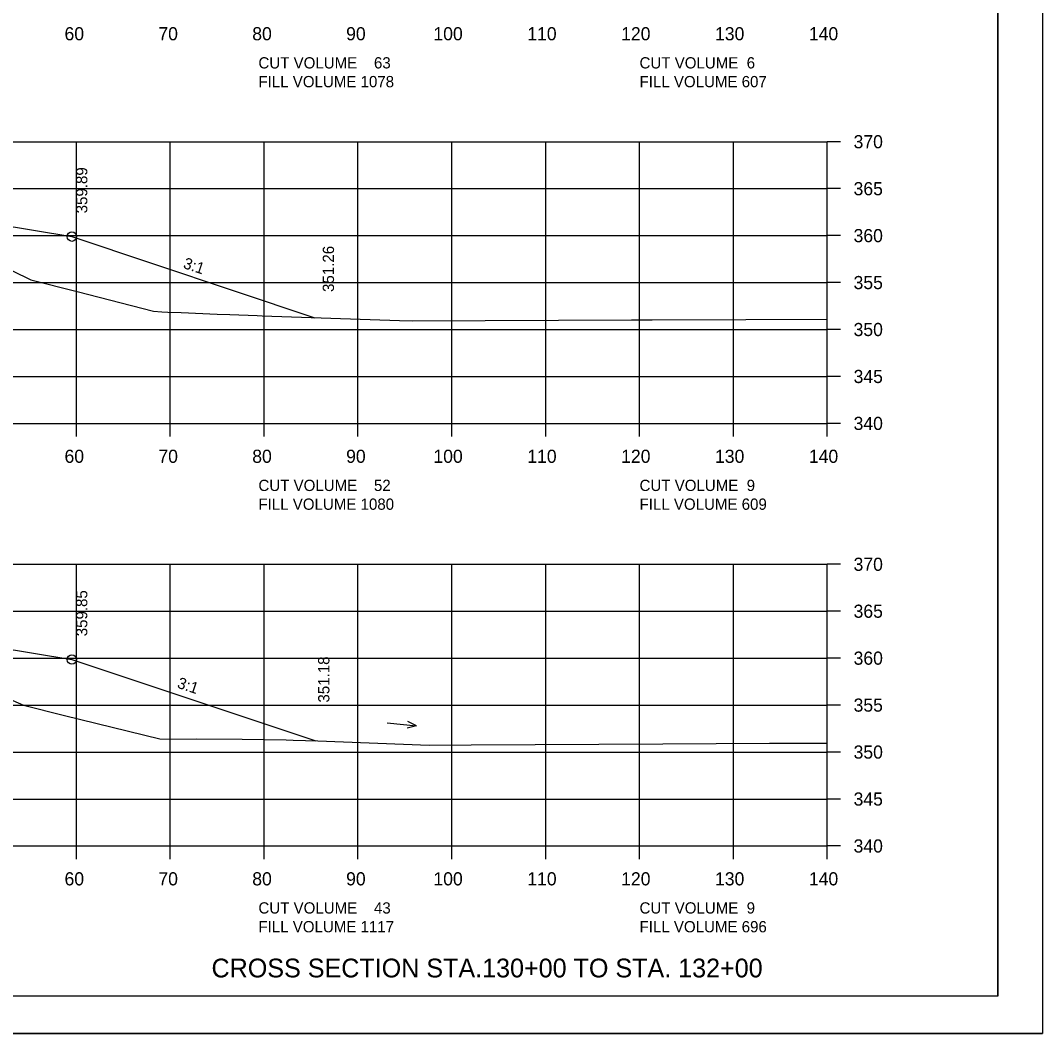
# Model space of a CAD drawing. Extents: x 1374859 to 1376773, y 382242 to 389804.
# Drawn here: x 1376188.6 to 1376297.5, y 385015.1 to 385123 of the extents above; entities that cross this region are included whole.
import ezdxf

# ---------------------------------------------------------------- set-up
doc = ezdxf.new("R2010")
doc.units = 0
for name, color, linetype in [('R_Axis', 7, 'Continuous'), ('R_Axis Annot', 7, 'Continuous'), ('R_Border', 7, 'Continuous'), ('R_Draft', 7, 'Continuous'), ('R_Exist Surface', 7, 'Continuous'), ('R_Fin Surface', 7, 'Continuous'), ('R_Grid', 7, 'Continuous'), ('R_No Plot', 7, 'Continuous'), ('R_Water Annot', 7, 'Continuous'), ('R_Xsect Elev', 7, 'Continuous'), ('R_Xsect Slope', 7, 'Continuous')]:
    doc.layers.add(name, color=color, linetype=linetype)

msp = doc.modelspace()

# ---------------------------------------------------------------- linework, layer by layer
at = {"layer": 'R_Axis'}
for p, q in [((1376274.57, 385080.11), (1376274.57, 385110.11)), ((1376275.97, 385110.11), (1376274.57, 385110.11)), ((1376275.97, 385105.11), (1376274.57, 385105.11)), ((1376275.97, 385100.11), (1376274.57, 385100.11)), ((1376275.97, 385095.11), (1376274.57, 385095.11)), ((1376275.97, 385090.11), (1376274.57, 385090.11)), ((1376275.97, 385085.11), (1376274.57, 385085.11)), ((1375994.57, 385080.11), (1376274.57, 385080.11)), ((1376194.57, 385078.71), (1376194.57, 385080.11)), ((1376204.57, 385078.71), (1376204.57, 385080.11)), ((1376214.57, 385078.71), (1376214.57, 385080.11)), ((1376224.57, 385078.71), (1376224.57, 385080.11)), ((1376234.57, 385078.71), (1376234.57, 385080.11)), ((1376244.57, 385078.71), (1376244.57, 385080.11)), ((1376254.57, 385078.71), (1376254.57, 385080.11)), ((1376264.57, 385078.71), (1376264.57, 385080.11)), ((1376274.57, 385078.71), (1376274.57, 385080.11)), ((1376275.97, 385080.11), (1376274.57, 385080.11)), ((1376274.57, 385035.11), (1376274.57, 385065.11)), ((1376275.97, 385065.11), (1376274.57, 385065.11)), ((1376275.97, 385060.11), (1376274.57, 385060.11)), ((1376275.97, 385055.11), (1376274.57, 385055.11)), ((1376275.97, 385050.11), (1376274.57, 385050.11)), ((1376275.97, 385045.11), (1376274.57, 385045.11)), ((1376275.97, 385040.11), (1376274.57, 385040.11)), ((1375994.57, 385035.11), (1376274.57, 385035.11)), ((1376194.57, 385033.71), (1376194.57, 385035.11)), ((1376204.57, 385033.71), (1376204.57, 385035.11)), ((1376214.57, 385033.71), (1376214.57, 385035.11)), ((1376224.57, 385033.71), (1376224.57, 385035.11)), ((1376234.57, 385033.71), (1376234.57, 385035.11)), ((1376244.57, 385033.71), (1376244.57, 385035.11)), ((1376254.57, 385033.71), (1376254.57, 385035.11)), ((1376264.57, 385033.71), (1376264.57, 385035.11)), ((1376274.57, 385033.71), (1376274.57, 385035.11)), ((1376275.97, 385035.11), (1376274.57, 385035.11))]:
    msp.add_line(p, q, dxfattribs=at)
at = {"layer": 'R_Border'}
for q in [(1376292.75, 385224.57), (1375976.57, 385019.11)]:
    msp.add_line((1376292.75, 385019.11), q, dxfattribs=at)
at = {"layer": 'R_Exist Surface'}
for points in [[(1376181.86, 385099.24), (1376189.73, 385095.39), (1376194.64, 385094.15), (1376202.79, 385092.05), (1376203.68, 385092.01), (1376204.32, 385091.97), (1376205.72, 385091.91), (1376209.58, 385091.75), (1376210.91, 385091.7), (1376213.85, 385091.59), (1376214.38, 385091.56), (1376228.99, 385091.07), (1376230.36, 385091.03), (1376253.7, 385091.14), (1376255.93, 385091.15), (1376265.9, 385091.18), (1376274.57, 385091.22)], [(1376184.35, 385052.1), (1376188.94, 385050.11), (1376193.3, 385048.99), (1376203.46, 385046.51), (1376204.56, 385046.49), (1376207.42, 385046.53), (1376212.23, 385046.5), (1376216.93, 385046.41), (1376217.66, 385046.39), (1376220.3, 385046.29), (1376232.16, 385045.84), (1376236.64, 385045.89), (1376257.06, 385045.97), (1376268.41, 385046.05), (1376274.57, 385046.05)]]:
    msp.add_lwpolyline(points, dxfattribs=at)
at = {"layer": 'R_Fin Surface'}
for points in [[(1376055.03, 385090.87), (1376060.02, 385089.21), (1376075.09, 385094.23), (1376083.13, 385095.57), (1376097.09, 385097.9), (1376105.09, 385098.51), (1376134.59, 385100.78), (1376164.09, 385103.06), (1376172.09, 385103.67), (1376185.9, 385101.37), (1376194.09, 385100), (1376219.98, 385091.37)], [(1376056.34, 385045.49), (1376060.17, 385044.21), (1376075.09, 385049.19), (1376083.13, 385050.53), (1376097.09, 385052.85), (1376105.09, 385053.47), (1376134.59, 385055.74), (1376164.09, 385058.01), (1376172.09, 385058.63), (1376185.9, 385056.33), (1376194.09, 385054.96), (1376220.09, 385046.29)]]:
    msp.add_lwpolyline(points, dxfattribs=at)
at = {"layer": 'R_Grid'}
for p, q in [((1375994.57, 385110.11), (1376274.57, 385110.11)), ((1376194.57, 385080.11), (1376194.57, 385110.11)), ((1376204.57, 385080.11), (1376204.57, 385110.11)), ((1376214.57, 385080.11), (1376214.57, 385110.11)), ((1376224.57, 385080.11), (1376224.57, 385110.11)), ((1376234.57, 385080.11), (1376234.57, 385110.11)), ((1376244.57, 385080.11), (1376244.57, 385110.11)), ((1376254.57, 385080.11), (1376254.57, 385110.11)), ((1376264.57, 385080.11), (1376264.57, 385110.11)), ((1376274.57, 385080.11), (1376274.57, 385110.11)), ((1375994.57, 385105.11), (1376274.57, 385105.11)), ((1375994.57, 385100.11), (1376274.57, 385100.11)), ((1375994.57, 385095.11), (1376274.57, 385095.11)), ((1375994.57, 385090.11), (1376274.57, 385090.11)), ((1375994.57, 385085.11), (1376274.57, 385085.11)), ((1375994.57, 385080.11), (1376274.57, 385080.11)), ((1375994.57, 385065.11), (1376274.57, 385065.11)), ((1376194.57, 385035.11), (1376194.57, 385065.11)), ((1376204.57, 385035.11), (1376204.57, 385065.11)), ((1376214.57, 385035.11), (1376214.57, 385065.11)), ((1376224.57, 385035.11), (1376224.57, 385065.11)), ((1376234.57, 385035.11), (1376234.57, 385065.11)), ((1376244.57, 385035.11), (1376244.57, 385065.11)), ((1376254.57, 385035.11), (1376254.57, 385065.11)), ((1376264.57, 385035.11), (1376264.57, 385065.11)), ((1376274.57, 385035.11), (1376274.57, 385065.11)), ((1375994.57, 385060.11), (1376274.57, 385060.11)), ((1375994.57, 385055.11), (1376274.57, 385055.11)), ((1375994.57, 385050.11), (1376274.57, 385050.11)), ((1375994.57, 385045.11), (1376274.57, 385045.11)), ((1375994.57, 385040.11), (1376274.57, 385040.11)), ((1375994.57, 385035.11), (1376274.57, 385035.11))]:
    msp.add_line(p, q, dxfattribs=at)
at = {"layer": 'R_No Plot'}
msp.add_line((1375964.17, 385015.14), (1376297.5, 385015.14), dxfattribs=at)
for points in [[(1375964.16, 385228.47), (1376297.5, 385228.47), (1376297.5, 385015.13), (1375964.16, 385015.13)], [(1376210.49, 385224.57), (1376210.49, 385214.69), (1376246.22, 385214.69), (1376246.22, 385211.77), (1376269.42, 385211.77), (1376269.42, 385187.44), (1376292.75, 385187.44), (1376292.75, 385019.11), (1375976.57, 385019.11), (1375976.57, 385224.57)]]:
    msp.add_lwpolyline(points, close=True, dxfattribs=at)
for centre in [(1376194.09, 385100), (1376194.09, 385054.96)]:
    msp.add_circle(centre, 0.5, dxfattribs=at)
at = {"layer": 'R_Water Annot'}
for p, q in [((1376227.68, 385048.22), (1376230.81, 385047.91)), ((1376230.81, 385047.91), (1376229.82, 385047.66)), ((1376230.81, 385047.91), (1376229.88, 385048.35))]:
    msp.add_line(p, q, dxfattribs=at)

# ---------------------------------------------------------------- texts
at = {"layer": 'R_Axis Annot'}
for s, height, p in [('60', 1.4, (1376193.31, 385120.91)), ('70', 1.4, (1376203.31, 385120.91)), ('80', 1.4, (1376213.31, 385120.91)), ('90', 1.4, (1376223.31, 385120.91)), ('100', 1.4, (1376232.61, 385120.91)), ('110', 1.4, (1376242.61, 385120.91)), ('120', 1.4, (1376252.61, 385120.91)), ('130', 1.4, (1376262.61, 385120.91)), ('140', 1.4, (1376272.61, 385120.91)), ('CUT VOLUME    63', 1.2, (1376213.97, 385117.91)), ('CUT VOLUME  6', 1.2, (1376254.57, 385117.91)), ('FILL VOLUME 1078', 1.2, (1376213.97, 385115.91)), ('FILL VOLUME 607', 1.2, (1376254.57, 385115.91)), ('370', 1.4, (1376277.37, 385109.41)), ('365', 1.4, (1376277.37, 385104.41)), ('360', 1.4, (1376277.37, 385099.41)), ('355', 1.4, (1376277.37, 385094.41)), ('350', 1.4, (1376277.37, 385089.41)), ('345', 1.4, (1376277.37, 385084.41)), ('340', 1.4, (1376277.37, 385079.41)), ('60', 1.4, (1376193.31, 385075.91)), ('70', 1.4, (1376203.31, 385075.91)), ('80', 1.4, (1376213.31, 385075.91)), ('90', 1.4, (1376223.31, 385075.91)), ('100', 1.4, (1376232.61, 385075.91)), ('110', 1.4, (1376242.61, 385075.91)), ('120', 1.4, (1376252.61, 385075.91)), ('130', 1.4, (1376262.61, 385075.91)), ('140', 1.4, (1376272.61, 385075.91)), ('CUT VOLUME    52', 1.2, (1376213.97, 385072.91)), ('CUT VOLUME  9', 1.2, (1376254.57, 385072.91)), ('FILL VOLUME 1080', 1.2, (1376213.97, 385070.91)), ('FILL VOLUME 609', 1.2, (1376254.57, 385070.91)), ('370', 1.4, (1376277.37, 385064.41)), ('365', 1.4, (1376277.37, 385059.41)), ('360', 1.4, (1376277.37, 385054.41)), ('355', 1.4, (1376277.37, 385049.41)), ('350', 1.4, (1376277.37, 385044.41)), ('345', 1.4, (1376277.37, 385039.41)), ('340', 1.4, (1376277.37, 385034.41)), ('60', 1.4, (1376193.31, 385030.91)), ('70', 1.4, (1376203.31, 385030.91)), ('80', 1.4, (1376213.31, 385030.91)), ('90', 1.4, (1376223.31, 385030.91)), ('100', 1.4, (1376232.61, 385030.91)), ('110', 1.4, (1376242.61, 385030.91)), ('120', 1.4, (1376252.61, 385030.91)), ('130', 1.4, (1376262.61, 385030.91)), ('140', 1.4, (1376272.61, 385030.91)), ('CUT VOLUME    43', 1.2, (1376213.97, 385027.91)), ('CUT VOLUME  9', 1.2, (1376254.57, 385027.91)), ('FILL VOLUME 1117', 1.2, (1376213.97, 385025.91)), ('FILL VOLUME 696', 1.2, (1376254.57, 385025.91))]:
    msp.add_text(s, height=height, dxfattribs=at).set_placement(p)
at = {"layer": 'R_Draft'}
msp.add_text('CROSS SECTION STA.130+00 TO STA. 132+00', height=2, dxfattribs=at).set_placement((1376208.97, 385021.11))
at = {"layer": 'R_Xsect Elev'}
for s, p in [('359.89', (1376195.74, 385102.48)), ('351.26', (1376222.02, 385094.11)), ('359.85', (1376195.74, 385057.44)), ('351.18', (1376221.53, 385050.38))]:
    msp.add_text(s, height=1.2, rotation=90, dxfattribs=at).set_placement(p)
at = {"layer": 'R_Xsect Slope'}
for p in [(1376205.87, 385096.68), (1376205.23, 385051.98)]:
    msp.add_text('3:1', height=1.2, rotation=341.5651, dxfattribs=at).set_placement(p)

doc.saveas('drawing.dxf')
